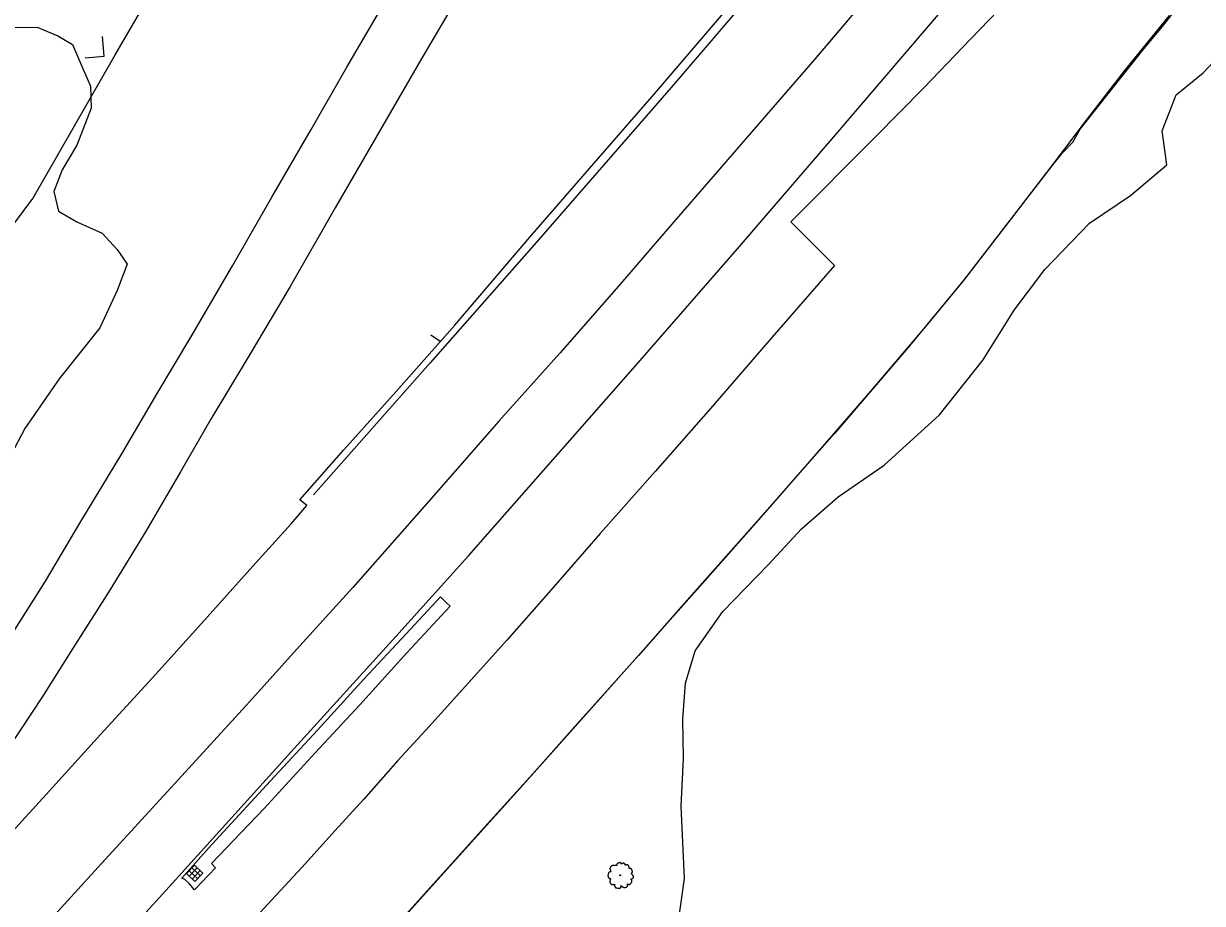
# Model space of a CAD drawing. Extents: x 2161152 to 2175754, y 602179 to 617749.
# Drawn here: x 2173464 to 2173966, y 615000 to 615374 of the extents above; entities that cross this region are included whole.
import ezdxf

# ---------------------------------------------------------------- set-up
doc = ezdxf.new("R2010")
doc.units = 0
for name, color, linetype in [('RD_EX_BldgApp_Sign', 7, 'Continuous'), ('RD_EX_DR_Inlet', 7, 'Continuous'), ('RD_EX_DR_Paved_Drainage', 7, 'Continuous'), ('RD_EX_Fence_ChLk', 7, 'Continuous'), ('RD_EX_Fence_Other', 7, 'Continuous'), ('RD_EX_GuardRail', 7, 'Continuous'), ('RD_EX_Road', 7, 'Continuous'), ('RD_EX_VEG', 7, 'Continuous')]:
    doc.layers.add(name, color=color, linetype=linetype)

msp = doc.modelspace()

# ---------------------------------------------------------------- linework, layer by layer
at = {"layer": 'RD_EX_BldgApp_Sign'}
msp.add_line((2173637.78, 615241.81), (2173641.66, 615239.15), dxfattribs=at)
msp.add_lwpolyline([(2173490.4, 615359.74), (2173498.57, 615360.49), (2173497.82, 615368.92)], dxfattribs=at)
at = {"layer": 'RD_EX_DR_Inlet'}
for p, q in [((2173534.81, 615011.07), (2173538.23, 615014.72)), ((2173535.89, 615014.71), (2173539.54, 615011.3)), ((2173534.73, 615013.47), (2173538.38, 615010.06)), ((2173536.05, 615009.91), (2173539.47, 615013.56))]:
    msp.add_line(p, q, dxfattribs=at)
msp.add_lwpolyline([(2173537.22, 615008.81), (2173533.57, 615012.23), (2173536.99, 615015.88), (2173540.64, 615012.47)], close=True, dxfattribs=at)
at = {"layer": 'RD_EX_DR_Paved_Drainage'}
msp.add_lwpolyline([(2173531.6, 615010.33), (2173544.45, 615024.57), (2173569.47, 615051.72), (2173589.41, 615073.32), (2173609.19, 615095.04), (2173627.24, 615114.41), (2173641.9, 615130.2), (2173643, 615129.07), (2173644.39, 615127.65), (2173645.98, 615126.22), (2173627.48, 615106.27), (2173607.49, 615084.17), (2173588.44, 615063.63), (2173566.56, 615039.86), (2173544.21, 615016.49), (2173546.02, 615014.69), (2173537.07, 615005.24), (2173534.74, 615007.96), (2173532.92, 615009.69), (2173531.6, 615010.33)], dxfattribs=at)
at = {"layer": 'RD_EX_Fence_ChLk'}
msp.add_lwpolyline([(2173355.63, 615502.38), (2173341.84, 615477.91), (2173311.58, 615424.23), (2173279.17, 615366.05), (2173250.91, 615314.76), (2173215.5, 615251.65), (2173188.18, 615202.66), (2173161.58, 615155.19), (2173087.55, 615023.77), (2173205.02, 614957.05), (2173296.02, 615068.65), (2173468.11, 615299.84), (2173503.11, 615360.81), (2173534.6, 615415.1), (2173553.32, 615447.99), (2173576.24, 615487.44)], dxfattribs=at)
at = {"layer": 'RD_EX_Fence_Other'}
msp.add_lwpolyline([(2173192.61, 614651.56), (2173220.05, 614679.95), (2173231.63, 614692.6), (2173267.12, 614729.18), (2173311.13, 614775.18), (2173343.15, 614808.8), (2173397.95, 614867.39), (2173440.99, 614914.08), (2173483.67, 614959.75), (2173527.69, 615008.18), (2173579.52, 615065.52), (2173622.81, 615113.22), (2173653.82, 615147.64), (2173726.89, 615230.78), (2173769.24, 615279.42), (2173809.38, 615326.1), (2173869.09, 615396.03), (2173897.3, 615429.7), (2173945.19, 615486.84), (2173982.36, 615532), (2174018.21, 615575.6)], dxfattribs=at)
at = {"layer": 'RD_EX_GuardRail'}
for points in [[(2174490.11, 616300.61), (2174474.86, 616276.82), (2174457.64, 616252.37), (2174428.19, 616212.04), (2174387.49, 616156.48), (2174342.42, 616096.4), (2174293.53, 616031.8), (2174251.87, 615976.93), (2174221.2, 615937.56), (2174202.23, 615913.04), (2174196.43, 615907.28), (2174191.69, 615899.21), (2174186.9, 615893.13), (2174164.19, 615863.99), (2174011.94, 615673.27), (2173971.78, 615624.15), (2173911.86, 615551.36), (2173869.12, 615499.84), (2173824.32, 615446.18), (2173780.9, 615394.83), (2173740.05, 615347.22), (2173682.74, 615281.27), (2173637.42, 615229.8), (2173587.67, 615173.54)], [(2173617.2, 614983.6), (2173638.19, 615006.91), (2173675.71, 615048.58), (2173700.63, 615076.5), (2173733.79, 615113.79), (2173754.64, 615137.15), (2173779.44, 615165.26), (2173800.01, 615188.74), (2173824.46, 615216.9), (2173848.79, 615245.43), (2173864.71, 615264.74), (2173883.68, 615289.45), (2173902.81, 615314.31), (2173906.85, 615319.26), (2173911.16, 615323.92), (2173914.37, 615329.47), (2173925.7, 615343.81), (2173941.4, 615363.69), (2173949.37, 615373.1), (2173957.13, 615383.01)]]:
    msp.add_lwpolyline(points, dxfattribs=at)
at = {"layer": 'RD_EX_Road'}
for points in [[(2173451.84, 615021.96), (2173475.2, 615047.44), (2173496.97, 615071.48), (2173519.12, 615095.63), (2173540.01, 615118.81), (2173561.89, 615143.21), (2173578.15, 615161.3), (2173584.82, 615169.04), (2173581.87, 615171.54), (2173600.6, 615192.8), (2173622.97, 615217.61), (2173647.92, 615245.85), (2173679.85, 615283.41), (2173705.35, 615312.64), (2173733, 615344.47), (2173769.99, 615387.75)], [(2173651.37, 615389.51), (2173633.41, 615358.94), (2173614.21, 615325.55), (2173597.02, 615295.93), (2173577.79, 615262.37), (2173560.78, 615233.65), (2173543.95, 615205.8), (2173531.05, 615183.47), (2173516.09, 615157.8), (2173500.61, 615132.53), (2173483.4, 615105.3), (2173472.5, 615088.05), (2173457.63, 615065.46)], [(2173887.33, 615388.36), (2173867.59, 615367.73), (2173847.8, 615347.01), (2173827.13, 615326.18), (2173791.09, 615289.98), (2173809.7, 615271.33), (2173783.02, 615240.62), (2173757.85, 615211.53), (2173733.3, 615183.49), (2173709.91, 615157.17), (2173689.76, 615134.13), (2173670.17, 615111.77), (2173647.41, 615086.47), (2173635.54, 615073.36), (2173623.72, 615060.35), (2173609.17, 615043.88), (2173597, 615030.54), (2173582.69, 615014.81), (2173569.92, 615001.07), (2173555.8, 614985.73)], [(2173455.5, 615108.22), (2173473.51, 615136.77), (2173488.67, 615162.25), (2173506.09, 615191.12), (2173521.18, 615216.79), (2173535.9, 615241.52), (2173553.28, 615271.2), (2173569.94, 615300.42), (2173586.76, 615329.29), (2173601.97, 615355.81), (2173618.36, 615383.93)], [(2173821.93, 615383.58), (2173801.16, 615359.11), (2173780.72, 615335.54), (2173759.71, 615311.16), (2173738.53, 615286.74), (2173717.68, 615262.57), (2173692.68, 615234.03), (2173666.65, 615204.93), (2173640.17, 615174.62), (2173604.46, 615134.17), (2173580.48, 615107.7), (2173560.52, 615085.45), (2173528.52, 615050.43), (2173495.98, 615015), (2173459.84, 614975.25)], [(2173952.24, 615377.86), (2173933.19, 615354.42), (2173916.97, 615333.23), (2173903.26, 615315.14), (2173885.05, 615291.55), (2173865.1, 615265.43), (2173840.93, 615236.28), (2173809.63, 615199.79), (2173776.68, 615162.38), (2173744.47, 615125.96), (2173726.22, 615105.09), (2173697.85, 615073.51), (2173681.13, 615054.8), (2173659.3, 615030.57), (2173641.39, 615010.72), (2173625.95, 614993.57)]]:
    msp.add_lwpolyline(points, dxfattribs=at)
at = {"layer": 'RD_EX_VEG'}
for points in [[(2173951.31, 615314.22), (2173949.32, 615328.7), (2173955.21, 615344), (2173966.7, 615353.39), (2173980.44, 615367.96), (2173990.29, 615374.26), (2173999.38, 615380.85)], [(2173457.72, 615372.71), (2173470.06, 615372.82), (2173478.81, 615369.17), (2173485.07, 615365.42), (2173489.28, 615355.53), (2173492.73, 615347.74), (2173493.01, 615338.42), (2173486.91, 615322.61), (2173480.61, 615312.04), (2173477.09, 615302.89), (2173479.09, 615294.45), (2173486.92, 615289.89), (2173497.64, 615285.03), (2173504.13, 615278.11), (2173508.39, 615271.88), (2173504.05, 615260.63), (2173496.63, 615244.81), (2173479.4, 615223.06), (2173464.81, 615201.8), (2173458.89, 615190.82)], [(2173743.19, 614991.91), (2173745.78, 615010.07), (2173744.31, 615040.93), (2173745.34, 615061.21), (2173745.02, 615078.07), (2173746.25, 615093.31), (2173750.36, 615107.18), (2173762.1, 615123.83), (2173781.48, 615143.78), (2173795.56, 615159.08), (2173811.2, 615172.79), (2173830.78, 615186.2), (2173854.41, 615207.72), (2173873.08, 615231.14), (2173886.2, 615252.24), (2173899.26, 615269.65), (2173918.37, 615289.35), (2173935.83, 615301.21), (2173951.31, 615314.22)]]:
    msp.add_lwpolyline(points, dxfattribs=at)
for centre, radius in [((2173718.35, 615011.51), 0.188), ((2173718.34, 615011.5), 0.000075)]:
    msp.add_circle(centre, radius, dxfattribs=at)
for points in [[(2173718.44, 615016.88), (2173718.22, 615016.9), (2173717.98, 615016.83), (2173717.79, 615016.75), (2173717.62, 615016.7), (2173717.45, 615016.62), (2173717.23, 615016.49), (2173717.06, 615016.34), (2173716.96, 615016.15), (2173716.93, 615015.99), (2173716.89, 615015.78), (2173716.89, 615015.65), (2173716.8, 615015.63), (2173716.68, 615015.65), (2173716.5, 615015.7), (2173716.31, 615015.7), (2173716.12, 615015.7), (2173715.86, 615015.69), (2173715.6, 615015.69), (2173715.39, 615015.65), (2173715.15, 615015.61), (2173714.86, 615015.52), (2173714.6, 615015.42), (2173714.38, 615015.24), (2173714.19, 615014.88), (2173714.1, 615014.62), (2173713.98, 615014.43), (2173714.1, 615014.09), (2173714.23, 615013.83), (2173714.25, 615013.68), (2173714.3, 615013.36), (2173714.38, 615013.19), (2173714.47, 615013.04), (2173714.41, 615013.02), (2173714.13, 615012.99), (2173713.91, 615012.91), (2173713.59, 615012.74), (2173713.42, 615012.57), (2173713.35, 615012.33), (2173713.33, 615012.07), (2173713.25, 615011.92), (2173713.2, 615011.71), (2173713.18, 615011.66), (2173713.14, 615011.41), (2173713.22, 615011.07), (2173713.23, 615010.81), (2173713.33, 615010.64), (2173713.44, 615010.51), (2173713.57, 615010.33), (2173713.87, 615010.16), (2173714.11, 615010.08), (2173714.26, 615010.06), (2173714.13, 615009.69), (2173714.1, 615009.43), (2173714, 615009.13), (2173714, 615009.07), (2173713.97, 615008.71), (2173714.08, 615008.47), (2173714.13, 615008.19), (2173714.26, 615008.02), (2173714.47, 615007.79), (2173714.71, 615007.63), (2173715.09, 615007.53), (2173715.39, 615007.55), (2173715.82, 615007.68), (2173716.01, 615007.74), (2173715.99, 615007.61), (2173716.01, 615007.33), (2173716.01, 615007.01), (2173716.12, 615006.76), (2173716.2, 615006.56), (2173716.31, 615006.37), (2173716.55, 615006.2), (2173716.85, 615006.15), (2173717.17, 615006.03), (2173717.51, 615005.98), (2173717.88, 615005.96), (2173718.33, 615006.07), (2173718.54, 615006.16), (2173718.61, 615006.3), (2173718.76, 615006.58), (2173718.73, 615006.75), (2173718.74, 615007.2), (2173718.82, 615007.06), (2173718.95, 615006.8), (2173719.33, 615006.58), (2173719.63, 615006.45), (2173719.98, 615006.33), (2173720.21, 615006.28), (2173720.56, 615006.33), (2173720.84, 615006.39), (2173721.12, 615006.48), (2173721.35, 615006.69), (2173721.48, 615006.9), (2173721.52, 615007.1), (2173721.57, 615007.38), (2173721.61, 615007.51)], [(2173721.61, 615007.51), (2173721.56, 615007.65), (2173721.52, 615007.83), (2173721.57, 615007.81), (2173721.71, 615007.78), (2173721.91, 615007.68), (2173722.08, 615007.63), (2173722.32, 615007.65), (2173722.53, 615007.72), (2173722.87, 615007.93), (2173723.07, 615008.28), (2173723.28, 615008.58), (2173723.34, 615008.83), (2173723.3, 615008.99), (2173723.28, 615009.37), (2173723.13, 615009.56), (2173723.09, 615009.65), (2173723.02, 615009.95), (2173723.07, 615009.99), (2173723.28, 615010.03), (2173723.56, 615010.12), (2173723.77, 615010.21), (2173723.94, 615010.34), (2173723.99, 615010.51), (2173723.97, 615010.81), (2173724.01, 615011.11), (2173723.95, 615011.22), (2173723.88, 615011.34), (2173723.82, 615011.49), (2173723.71, 615011.6), (2173723.64, 615011.71), (2173723.56, 615011.79), (2173723.47, 615011.9), (2173723.34, 615011.99), (2173723.22, 615012.03), (2173723.19, 615012.14), (2173723.3, 615012.29), (2173723.34, 615012.37), (2173723.35, 615012.54), (2173723.52, 615012.8), (2173723.56, 615013.1), (2173723.52, 615013.42), (2173723.49, 615013.62), (2173723.37, 615013.83), (2173723.22, 615014.02), (2173723.13, 615014.15), (2173723, 615014.24), (2173722.75, 615014.34), (2173722.57, 615014.37), (2173722.31, 615014.37), (2173722.16, 615014.41), (2173722.17, 615014.45), (2173722.17, 615014.56), (2173722.17, 615014.77), (2173722.12, 615015.1), (2173722.01, 615015.48), (2173722.01, 615015.5), (2173721.93, 615015.69), (2173721.76, 615015.84), (2173721.63, 615015.91), (2173721.48, 615016), (2173721.29, 615016.02), (2173721.07, 615016.02), (2173720.86, 615015.99), (2173720.71, 615015.91), (2173720.58, 615015.82), (2173720.52, 615015.93), (2173720.45, 615016.15), (2173720.41, 615016.27), (2173720.3, 615016.4), (2173720.13, 615016.55), (2173719.79, 615016.64), (2173719.33, 615016.58), (2173719.1, 615016.43), (2173718.99, 615016.3), (2173718.95, 615016.4), (2173718.8, 615016.55), (2173718.73, 615016.68), (2173718.59, 615016.77), (2173718.48, 615016.85), (2173718.41, 615016.88)]]:
    msp.add_spline(points, degree=3, dxfattribs=at)

doc.saveas('drawing.dxf')
